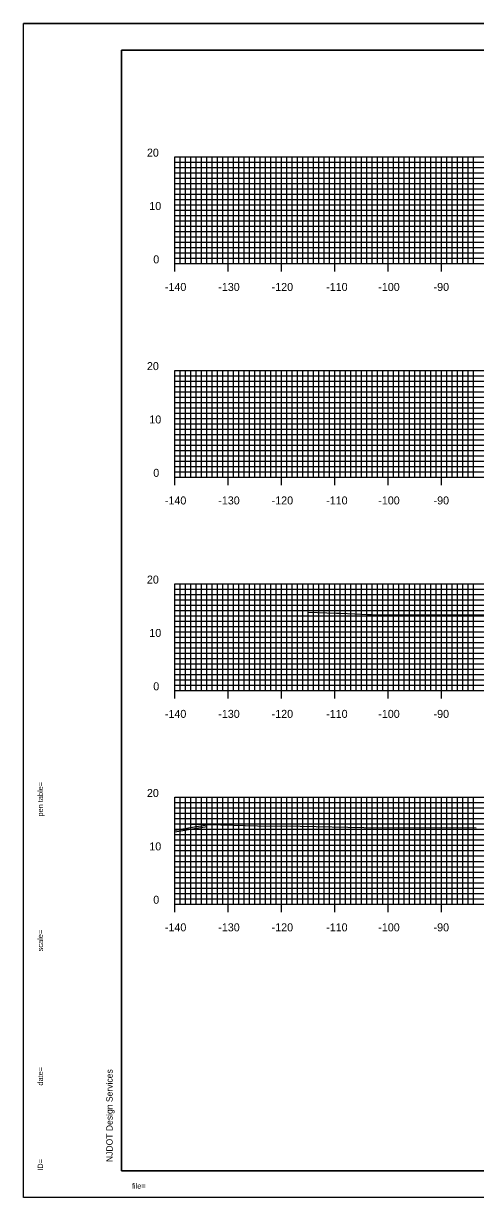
# Model space of a CAD drawing. Extents: x 40011 to 50684, y 49949 to 72236.
# Drawn here: x 41034.8 to 41119.6, y 71746 to 71966 of the extents above; entities that cross this region are included whole.
import ezdxf

# ---------------------------------------------------------------- set-up
doc = ezdxf.new("R2010")
doc.units = 0
for name, color, linetype in [('1', 7, 'Continuous'), ('41', 7, 'Continuous'), ('51', 7, 'Continuous'), ('52', 7, 'Continuous'), ('53', 7, 'Continuous'), ('54', 7, 'Continuous'), ('55', 7, 'Continuous'), ('57', 7, 'Continuous'), ('58', 7, 'Continuous'), ('59', 7, 'Continuous')]:
    doc.layers.add(name, color=color, linetype=linetype)

msp = doc.modelspace()

# ---------------------------------------------------------------- linework, layer by layer
at = {"layer": '1'}
for p, q in [((41384.22, 71965.98), (41034.83, 71965.98)), ((41053.22, 71960.98), (41053.22, 71750.98)), ((41383.22, 71960.98), (41053.22, 71960.98)), ((41053.22, 71750.98), (41383.22, 71750.98)), ((41384.22, 71745.98), (41034.83, 71745.98))]:
    msp.add_line(p, q, dxfattribs=at)
at = {"layer": '41'}
for points in [[(41034.83, 71965.98), (41384.22, 71965.98), (41384.22, 71745.98), (41034.83, 71745.98)], [(41053.22, 71960.98), (41383.22, 71960.98), (41383.22, 71750.98), (41053.22, 71750.98)]]:
    msp.add_lwpolyline(points, close=True, dxfattribs=at)
at = {"layer": '51'}
for p, q in [((41063.22, 71920.98), (41063.22, 71940.98)), ((41063.22, 71940.98), (41064.72, 71940.98)), ((41063.22, 71930.98), (41064.72, 71930.98)), ((41063.22, 71920.98), (41064.72, 71920.98)), ((41063.22, 71880.98), (41063.22, 71900.98)), ((41063.22, 71900.98), (41064.72, 71900.98)), ((41063.22, 71890.98), (41064.72, 71890.98)), ((41063.22, 71880.98), (41064.72, 71880.98)), ((41063.22, 71840.98), (41063.22, 71860.98)), ((41063.22, 71860.98), (41064.72, 71860.98)), ((41063.22, 71850.98), (41064.72, 71850.98)), ((41063.22, 71840.98), (41064.72, 71840.98)), ((41063.22, 71800.98), (41063.22, 71820.98)), ((41063.22, 71820.98), (41064.72, 71820.98)), ((41063.22, 71810.98), (41064.72, 71810.98)), ((41063.22, 71800.98), (41064.72, 71800.98))]:
    msp.add_line(p, q, dxfattribs=at)
at = {"layer": '52'}
for p, q in [((41063.22, 71920.98), (41343.22, 71920.98)), ((41063.22, 71919.48), (41063.22, 71920.98)), ((41073.22, 71919.48), (41073.22, 71920.98)), ((41083.22, 71919.48), (41083.22, 71920.98)), ((41093.22, 71919.48), (41093.22, 71920.98)), ((41103.22, 71919.48), (41103.22, 71920.98)), ((41113.22, 71919.48), (41113.22, 71920.98)), ((41063.22, 71880.98), (41343.22, 71880.98)), ((41063.22, 71879.48), (41063.22, 71880.98)), ((41073.22, 71879.48), (41073.22, 71880.98)), ((41083.22, 71879.48), (41083.22, 71880.98)), ((41093.22, 71879.48), (41093.22, 71880.98)), ((41103.22, 71879.48), (41103.22, 71880.98)), ((41113.22, 71879.48), (41113.22, 71880.98)), ((41063.22, 71840.98), (41343.22, 71840.98)), ((41063.22, 71839.48), (41063.22, 71840.98)), ((41073.22, 71839.48), (41073.22, 71840.98)), ((41083.22, 71839.48), (41083.22, 71840.98)), ((41093.22, 71839.48), (41093.22, 71840.98)), ((41103.22, 71839.48), (41103.22, 71840.98)), ((41113.22, 71839.48), (41113.22, 71840.98)), ((41063.22, 71800.98), (41343.22, 71800.98)), ((41063.22, 71799.48), (41063.22, 71800.98)), ((41073.22, 71799.48), (41073.22, 71800.98)), ((41083.22, 71799.48), (41083.22, 71800.98)), ((41093.22, 71799.48), (41093.22, 71800.98)), ((41103.22, 71799.48), (41103.22, 71800.98)), ((41113.22, 71799.48), (41113.22, 71800.98))]:
    msp.add_line(p, q, dxfattribs=at)
at = {"layer": '53'}
for p, q in [((41063.22, 71939.98), (41343.22, 71939.98)), ((41063.22, 71938.98), (41343.22, 71938.98)), ((41063.22, 71937.98), (41343.22, 71937.98)), ((41063.22, 71936.98), (41343.22, 71936.98)), ((41063.22, 71935.98), (41343.22, 71935.98)), ((41063.22, 71934.98), (41343.22, 71934.98)), ((41063.22, 71933.98), (41343.22, 71933.98)), ((41063.22, 71932.98), (41343.22, 71932.98)), ((41063.22, 71931.98), (41343.22, 71931.98)), ((41063.22, 71929.98), (41343.22, 71929.98)), ((41063.22, 71928.98), (41343.22, 71928.98)), ((41063.22, 71927.98), (41343.22, 71927.98)), ((41063.22, 71926.98), (41343.22, 71926.98)), ((41063.22, 71925.98), (41343.22, 71925.98)), ((41063.22, 71924.98), (41343.22, 71924.98)), ((41063.22, 71923.98), (41343.22, 71923.98)), ((41063.22, 71922.98), (41343.22, 71922.98)), ((41063.22, 71921.98), (41343.22, 71921.98)), ((41063.22, 71899.98), (41343.22, 71899.98)), ((41063.22, 71898.98), (41343.22, 71898.98)), ((41063.22, 71897.98), (41343.22, 71897.98)), ((41063.22, 71896.98), (41343.22, 71896.98)), ((41063.22, 71895.98), (41343.22, 71895.98)), ((41063.22, 71894.98), (41343.22, 71894.98)), ((41063.22, 71893.98), (41343.22, 71893.98)), ((41063.22, 71892.98), (41343.22, 71892.98)), ((41063.22, 71891.98), (41343.22, 71891.98)), ((41063.22, 71889.98), (41343.22, 71889.98)), ((41063.22, 71888.98), (41343.22, 71888.98)), ((41063.22, 71887.98), (41343.22, 71887.98)), ((41063.22, 71886.98), (41343.22, 71886.98)), ((41063.22, 71885.98), (41343.22, 71885.98)), ((41063.22, 71884.98), (41343.22, 71884.98)), ((41063.22, 71883.98), (41343.22, 71883.98)), ((41063.22, 71882.98), (41343.22, 71882.98)), ((41063.22, 71881.98), (41343.22, 71881.98)), ((41063.22, 71859.98), (41343.22, 71859.98)), ((41063.22, 71858.98), (41343.22, 71858.98)), ((41063.22, 71857.98), (41343.22, 71857.98)), ((41063.22, 71856.98), (41343.22, 71856.98)), ((41063.22, 71855.98), (41343.22, 71855.98)), ((41063.22, 71854.98), (41343.22, 71854.98)), ((41063.22, 71853.98), (41343.22, 71853.98)), ((41063.22, 71852.98), (41343.22, 71852.98)), ((41063.22, 71851.98), (41343.22, 71851.98)), ((41063.22, 71849.98), (41343.22, 71849.98)), ((41063.22, 71848.98), (41343.22, 71848.98)), ((41063.22, 71847.98), (41343.22, 71847.98)), ((41063.22, 71846.98), (41343.22, 71846.98)), ((41063.22, 71845.98), (41343.22, 71845.98)), ((41063.22, 71844.98), (41343.22, 71844.98)), ((41063.22, 71843.98), (41343.22, 71843.98)), ((41063.22, 71842.98), (41343.22, 71842.98)), ((41063.22, 71841.98), (41343.22, 71841.98)), ((41063.22, 71819.98), (41343.22, 71819.98)), ((41063.22, 71818.98), (41343.22, 71818.98)), ((41063.22, 71817.98), (41343.22, 71817.98)), ((41063.22, 71816.98), (41343.22, 71816.98)), ((41063.22, 71815.98), (41343.22, 71815.98)), ((41063.22, 71814.98), (41343.22, 71814.98)), ((41063.22, 71813.98), (41343.22, 71813.98)), ((41063.22, 71812.98), (41343.22, 71812.98)), ((41063.22, 71811.98), (41343.22, 71811.98)), ((41063.22, 71809.98), (41343.22, 71809.98)), ((41063.22, 71808.98), (41343.22, 71808.98)), ((41063.22, 71807.98), (41343.22, 71807.98)), ((41063.22, 71806.98), (41343.22, 71806.98)), ((41063.22, 71805.98), (41343.22, 71805.98)), ((41063.22, 71804.98), (41343.22, 71804.98)), ((41063.22, 71803.98), (41343.22, 71803.98)), ((41063.22, 71802.98), (41343.22, 71802.98)), ((41063.22, 71801.98), (41343.22, 71801.98))]:
    msp.add_line(p, q, dxfattribs=at)
at = {"layer": '54'}
for p, q in [((41064.22, 71920.98), (41064.22, 71940.98)), ((41065.22, 71920.98), (41065.22, 71940.98)), ((41066.22, 71920.98), (41066.22, 71940.98)), ((41067.22, 71920.98), (41067.22, 71940.98)), ((41068.22, 71920.98), (41068.22, 71940.98)), ((41069.22, 71920.98), (41069.22, 71940.98)), ((41070.22, 71920.98), (41070.22, 71940.98)), ((41071.22, 71920.98), (41071.22, 71940.98)), ((41072.22, 71920.98), (41072.22, 71940.98)), ((41074.22, 71920.98), (41074.22, 71940.98)), ((41075.22, 71920.98), (41075.22, 71940.98)), ((41076.22, 71920.98), (41076.22, 71940.98)), ((41077.22, 71920.98), (41077.22, 71940.98)), ((41078.22, 71920.98), (41078.22, 71940.98)), ((41079.22, 71920.98), (41079.22, 71940.98)), ((41080.22, 71920.98), (41080.22, 71940.98)), ((41081.22, 71920.98), (41081.22, 71940.98)), ((41082.22, 71920.98), (41082.22, 71940.98)), ((41084.22, 71920.98), (41084.22, 71940.98)), ((41085.22, 71920.98), (41085.22, 71940.98)), ((41086.22, 71920.98), (41086.22, 71940.98)), ((41087.22, 71920.98), (41087.22, 71940.98)), ((41088.22, 71920.98), (41088.22, 71940.98)), ((41089.22, 71920.98), (41089.22, 71940.98)), ((41090.22, 71920.98), (41090.22, 71940.98)), ((41091.22, 71920.98), (41091.22, 71940.98)), ((41092.22, 71920.98), (41092.22, 71940.98)), ((41094.22, 71920.98), (41094.22, 71940.98)), ((41095.22, 71920.98), (41095.22, 71940.98)), ((41096.22, 71920.98), (41096.22, 71940.98)), ((41097.22, 71920.98), (41097.22, 71940.98)), ((41098.22, 71920.98), (41098.22, 71940.98)), ((41099.22, 71920.98), (41099.22, 71940.98)), ((41100.22, 71920.98), (41100.22, 71940.98)), ((41101.22, 71920.98), (41101.22, 71940.98)), ((41102.22, 71920.98), (41102.22, 71940.98)), ((41104.22, 71920.98), (41104.22, 71940.98)), ((41105.22, 71920.98), (41105.22, 71940.98)), ((41106.22, 71920.98), (41106.22, 71940.98)), ((41107.22, 71920.98), (41107.22, 71940.98)), ((41108.22, 71920.98), (41108.22, 71940.98)), ((41109.22, 71920.98), (41109.22, 71940.98)), ((41110.22, 71920.98), (41110.22, 71940.98)), ((41111.22, 71920.98), (41111.22, 71940.98)), ((41112.22, 71920.98), (41112.22, 71940.98)), ((41114.22, 71920.98), (41114.22, 71940.98)), ((41115.22, 71920.98), (41115.22, 71940.98)), ((41116.22, 71920.98), (41116.22, 71940.98)), ((41117.22, 71920.98), (41117.22, 71940.98)), ((41118.22, 71920.98), (41118.22, 71940.98)), ((41119.22, 71920.98), (41119.22, 71940.98)), ((41064.22, 71880.98), (41064.22, 71900.98)), ((41065.22, 71880.98), (41065.22, 71900.98)), ((41066.22, 71880.98), (41066.22, 71900.98)), ((41067.22, 71880.98), (41067.22, 71900.98)), ((41068.22, 71880.98), (41068.22, 71900.98)), ((41069.22, 71880.98), (41069.22, 71900.98)), ((41070.22, 71880.98), (41070.22, 71900.98)), ((41071.22, 71880.98), (41071.22, 71900.98)), ((41072.22, 71880.98), (41072.22, 71900.98)), ((41074.22, 71880.98), (41074.22, 71900.98)), ((41075.22, 71880.98), (41075.22, 71900.98)), ((41076.22, 71880.98), (41076.22, 71900.98)), ((41077.22, 71880.98), (41077.22, 71900.98)), ((41078.22, 71880.98), (41078.22, 71900.98)), ((41079.22, 71880.98), (41079.22, 71900.98)), ((41080.22, 71880.98), (41080.22, 71900.98)), ((41081.22, 71880.98), (41081.22, 71900.98)), ((41082.22, 71880.98), (41082.22, 71900.98)), ((41084.22, 71880.98), (41084.22, 71900.98)), ((41085.22, 71880.98), (41085.22, 71900.98)), ((41086.22, 71880.98), (41086.22, 71900.98)), ((41087.22, 71880.98), (41087.22, 71900.98)), ((41088.22, 71880.98), (41088.22, 71900.98)), ((41089.22, 71880.98), (41089.22, 71900.98)), ((41090.22, 71880.98), (41090.22, 71900.98)), ((41091.22, 71880.98), (41091.22, 71900.98)), ((41092.22, 71880.98), (41092.22, 71900.98)), ((41094.22, 71880.98), (41094.22, 71900.98)), ((41095.22, 71880.98), (41095.22, 71900.98)), ((41096.22, 71880.98), (41096.22, 71900.98)), ((41097.22, 71880.98), (41097.22, 71900.98)), ((41098.22, 71880.98), (41098.22, 71900.98)), ((41099.22, 71880.98), (41099.22, 71900.98)), ((41100.22, 71880.98), (41100.22, 71900.98)), ((41101.22, 71880.98), (41101.22, 71900.98)), ((41102.22, 71880.98), (41102.22, 71900.98)), ((41104.22, 71880.98), (41104.22, 71900.98)), ((41105.22, 71880.98), (41105.22, 71900.98)), ((41106.22, 71880.98), (41106.22, 71900.98)), ((41107.22, 71880.98), (41107.22, 71900.98)), ((41108.22, 71880.98), (41108.22, 71900.98)), ((41109.22, 71880.98), (41109.22, 71900.98)), ((41110.22, 71880.98), (41110.22, 71900.98)), ((41111.22, 71880.98), (41111.22, 71900.98)), ((41112.22, 71880.98), (41112.22, 71900.98)), ((41114.22, 71880.98), (41114.22, 71900.98)), ((41115.22, 71880.98), (41115.22, 71900.98)), ((41116.22, 71880.98), (41116.22, 71900.98)), ((41117.22, 71880.98), (41117.22, 71900.98)), ((41118.22, 71880.98), (41118.22, 71900.98)), ((41119.22, 71880.98), (41119.22, 71900.98)), ((41064.22, 71840.98), (41064.22, 71860.98)), ((41065.22, 71840.98), (41065.22, 71860.98)), ((41066.22, 71840.98), (41066.22, 71860.98)), ((41067.22, 71840.98), (41067.22, 71860.98)), ((41068.22, 71840.98), (41068.22, 71860.98)), ((41069.22, 71840.98), (41069.22, 71860.98)), ((41070.22, 71840.98), (41070.22, 71860.98)), ((41071.22, 71840.98), (41071.22, 71860.98)), ((41072.22, 71840.98), (41072.22, 71860.98)), ((41074.22, 71840.98), (41074.22, 71860.98)), ((41075.22, 71840.98), (41075.22, 71860.98)), ((41076.22, 71840.98), (41076.22, 71860.98)), ((41077.22, 71840.98), (41077.22, 71860.98)), ((41078.22, 71840.98), (41078.22, 71860.98)), ((41079.22, 71840.98), (41079.22, 71860.98)), ((41080.22, 71840.98), (41080.22, 71860.98)), ((41081.22, 71840.98), (41081.22, 71860.98)), ((41082.22, 71840.98), (41082.22, 71860.98)), ((41084.22, 71840.98), (41084.22, 71860.98)), ((41085.22, 71840.98), (41085.22, 71860.98)), ((41086.22, 71840.98), (41086.22, 71860.98)), ((41087.22, 71840.98), (41087.22, 71860.98)), ((41088.22, 71840.98), (41088.22, 71860.98)), ((41089.22, 71840.98), (41089.22, 71860.98)), ((41090.22, 71840.98), (41090.22, 71860.98)), ((41091.22, 71840.98), (41091.22, 71860.98)), ((41092.22, 71840.98), (41092.22, 71860.98)), ((41094.22, 71840.98), (41094.22, 71860.98)), ((41095.22, 71840.98), (41095.22, 71860.98)), ((41096.22, 71840.98), (41096.22, 71860.98)), ((41097.22, 71840.98), (41097.22, 71860.98)), ((41098.22, 71840.98), (41098.22, 71860.98)), ((41099.22, 71840.98), (41099.22, 71860.98)), ((41100.22, 71840.98), (41100.22, 71860.98)), ((41101.22, 71840.98), (41101.22, 71860.98)), ((41102.22, 71840.98), (41102.22, 71860.98)), ((41104.22, 71840.98), (41104.22, 71860.98)), ((41105.22, 71840.98), (41105.22, 71860.98)), ((41106.22, 71840.98), (41106.22, 71860.98)), ((41107.22, 71840.98), (41107.22, 71860.98)), ((41108.22, 71840.98), (41108.22, 71860.98)), ((41109.22, 71840.98), (41109.22, 71860.98)), ((41110.22, 71840.98), (41110.22, 71860.98)), ((41111.22, 71840.98), (41111.22, 71860.98)), ((41112.22, 71840.98), (41112.22, 71860.98)), ((41114.22, 71840.98), (41114.22, 71860.98)), ((41115.22, 71840.98), (41115.22, 71860.98)), ((41116.22, 71840.98), (41116.22, 71860.98)), ((41117.22, 71840.98), (41117.22, 71860.98)), ((41118.22, 71840.98), (41118.22, 71860.98)), ((41119.22, 71840.98), (41119.22, 71860.98)), ((41064.22, 71800.98), (41064.22, 71820.98)), ((41065.22, 71800.98), (41065.22, 71820.98)), ((41066.22, 71800.98), (41066.22, 71820.98)), ((41067.22, 71800.98), (41067.22, 71820.98)), ((41068.22, 71800.98), (41068.22, 71820.98)), ((41069.22, 71800.98), (41069.22, 71820.98)), ((41070.22, 71800.98), (41070.22, 71820.98)), ((41071.22, 71800.98), (41071.22, 71820.98)), ((41072.22, 71800.98), (41072.22, 71820.98)), ((41074.22, 71800.98), (41074.22, 71820.98)), ((41075.22, 71800.98), (41075.22, 71820.98)), ((41076.22, 71800.98), (41076.22, 71820.98)), ((41077.22, 71800.98), (41077.22, 71820.98)), ((41078.22, 71800.98), (41078.22, 71820.98)), ((41079.22, 71800.98), (41079.22, 71820.98)), ((41080.22, 71800.98), (41080.22, 71820.98)), ((41081.22, 71800.98), (41081.22, 71820.98)), ((41082.22, 71800.98), (41082.22, 71820.98)), ((41084.22, 71800.98), (41084.22, 71820.98)), ((41085.22, 71800.98), (41085.22, 71820.98)), ((41086.22, 71800.98), (41086.22, 71820.98)), ((41087.22, 71800.98), (41087.22, 71820.98)), ((41088.22, 71800.98), (41088.22, 71820.98)), ((41089.22, 71800.98), (41089.22, 71820.98)), ((41090.22, 71800.98), (41090.22, 71820.98)), ((41091.22, 71800.98), (41091.22, 71820.98)), ((41092.22, 71800.98), (41092.22, 71820.98)), ((41094.22, 71800.98), (41094.22, 71820.98)), ((41095.22, 71800.98), (41095.22, 71820.98)), ((41096.22, 71800.98), (41096.22, 71820.98)), ((41097.22, 71800.98), (41097.22, 71820.98)), ((41098.22, 71800.98), (41098.22, 71820.98)), ((41099.22, 71800.98), (41099.22, 71820.98)), ((41100.22, 71800.98), (41100.22, 71820.98)), ((41101.22, 71800.98), (41101.22, 71820.98)), ((41102.22, 71800.98), (41102.22, 71820.98)), ((41104.22, 71800.98), (41104.22, 71820.98)), ((41105.22, 71800.98), (41105.22, 71820.98)), ((41106.22, 71800.98), (41106.22, 71820.98)), ((41107.22, 71800.98), (41107.22, 71820.98)), ((41108.22, 71800.98), (41108.22, 71820.98)), ((41109.22, 71800.98), (41109.22, 71820.98)), ((41110.22, 71800.98), (41110.22, 71820.98)), ((41111.22, 71800.98), (41111.22, 71820.98)), ((41112.22, 71800.98), (41112.22, 71820.98)), ((41114.22, 71800.98), (41114.22, 71820.98)), ((41115.22, 71800.98), (41115.22, 71820.98)), ((41116.22, 71800.98), (41116.22, 71820.98)), ((41117.22, 71800.98), (41117.22, 71820.98)), ((41118.22, 71800.98), (41118.22, 71820.98)), ((41119.22, 71800.98), (41119.22, 71820.98))]:
    msp.add_line(p, q, dxfattribs=at)
at = {"layer": '55'}
for p, q in [((41063.22, 71940.98), (41343.22, 71940.98)), ((41063.22, 71920.98), (41063.22, 71940.98)), ((41073.22, 71920.98), (41073.22, 71940.98)), ((41083.22, 71920.98), (41083.22, 71940.98)), ((41093.22, 71920.98), (41093.22, 71940.98)), ((41103.22, 71920.98), (41103.22, 71940.98)), ((41113.22, 71920.98), (41113.22, 71940.98)), ((41063.22, 71930.98), (41343.22, 71930.98)), ((41063.22, 71920.98), (41343.22, 71920.98)), ((41063.22, 71900.98), (41343.22, 71900.98)), ((41063.22, 71880.98), (41063.22, 71900.98)), ((41073.22, 71880.98), (41073.22, 71900.98)), ((41083.22, 71880.98), (41083.22, 71900.98)), ((41093.22, 71880.98), (41093.22, 71900.98)), ((41103.22, 71880.98), (41103.22, 71900.98)), ((41113.22, 71880.98), (41113.22, 71900.98)), ((41063.22, 71890.98), (41343.22, 71890.98)), ((41063.22, 71880.98), (41343.22, 71880.98)), ((41063.22, 71860.98), (41343.22, 71860.98)), ((41063.22, 71840.98), (41063.22, 71860.98)), ((41073.22, 71840.98), (41073.22, 71860.98)), ((41083.22, 71840.98), (41083.22, 71860.98)), ((41093.22, 71840.98), (41093.22, 71860.98)), ((41103.22, 71840.98), (41103.22, 71860.98)), ((41113.22, 71840.98), (41113.22, 71860.98)), ((41063.22, 71850.98), (41343.22, 71850.98)), ((41063.22, 71840.98), (41343.22, 71840.98)), ((41063.22, 71820.98), (41343.22, 71820.98)), ((41063.22, 71800.98), (41063.22, 71820.98)), ((41073.22, 71800.98), (41073.22, 71820.98)), ((41083.22, 71800.98), (41083.22, 71820.98)), ((41093.22, 71800.98), (41093.22, 71820.98)), ((41103.22, 71800.98), (41103.22, 71820.98)), ((41113.22, 71800.98), (41113.22, 71820.98)), ((41063.22, 71810.98), (41343.22, 71810.98)), ((41063.22, 71800.98), (41343.22, 71800.98))]:
    msp.add_line(p, q, dxfattribs=at)
at = {"layer": '57'}
for points in [[(41088.13, 71855.64), (41093.55, 71855.49), (41094.15, 71855.48), (41096.94, 71855.34), (41098.28, 71855.3), (41099.32, 71855.25), (41100.01, 71855.21), (41100.4, 71855.18), (41112.28, 71855.2), (41122.21, 71855.17)], [(41063.22, 71815.99), (41071.81, 71815.79), (41078.72, 71815.62), (41086.72, 71815.55), (41098.66, 71815.35), (41119.71, 71815.24)]]:
    msp.add_lwpolyline(points, dxfattribs=at)
at = {"layer": '58'}
msp.add_lwpolyline([(41063.22, 71814.48), (41065.1, 71814.8), (41065.78, 71814.92), (41067.28, 71815.18), (41069.27, 71815.52)], dxfattribs=at)
at = {"layer": '59'}
msp.add_lwpolyline([(41063.22, 71814.81), (41063.27, 71814.82), (41065.1, 71815.13), (41065.78, 71815.25), (41067.28, 71815.51), (41069.27, 71815.85)], dxfattribs=at)

# ---------------------------------------------------------------- texts
at = {"layer": '1'}
for s, height, rotation, p in [('...................pentable..................', 0.0144, 90, (41038.49, 71825.34)), ('pen table=', 1, 90, (41038.49, 71817.37)), ('......scale......', 0.0144, 90, (41038.49, 71797.01)), ('scale=', 1, 90, (41038.49, 71792.12)), ('.......time......', 0.0144, 90, (41038.49, 71771.34)), ('date=', 1, 90, (41038.49, 71766.96)), ('NJDOT Design Services', 1.2, 90, (41051.55, 71752.63)), ('ID=', 1, 90, (41038.49, 71750.99)), ('............who............', 0.0144, 90, (41038.49, 71753.65)), ('file=', 1, 360, (41055.16, 71747.65)), ('...................bob..................', 0.0144, 360, (41058.49, 71747.65))]:
    msp.add_text(s, height=height, rotation=rotation, dxfattribs=at).set_placement(p)
at = {"layer": '51'}
for s, height, p in [('20', 1.5, (41057.98, 71941.03)), ('10', 1.5, (41058.43, 71931.03)), ('0', 1.5, (41059.17, 71921.03)), ('-', 0.0001, (41063.22, 71920.98)), ('20', 1.5, (41057.98, 71901.03)), ('10', 1.5, (41058.43, 71891.03)), ('0', 1.5, (41059.17, 71881.03)), ('-', 0.0001, (41063.22, 71880.98)), ('20', 1.5, (41057.98, 71861.03)), ('10', 1.5, (41058.43, 71851.03)), ('0', 1.5, (41059.17, 71841.03)), ('-', 0.0001, (41063.22, 71840.98)), ('20', 1.5, (41057.98, 71821.03)), ('10', 1.5, (41058.43, 71811.03)), ('0', 1.5, (41059.17, 71801.03)), ('-', 0.0001, (41063.22, 71800.98))]:
    msp.add_text(s, height=height, dxfattribs=at).set_placement(p)
at = {"layer": '52'}
for s, p in [('-140', (41061.35, 71915.86)), ('-130', (41071.36, 71915.86)), ('-120', (41081.37, 71915.86)), ('-110', (41091.59, 71915.86)), ('-100', (41101.36, 71915.86)), ('-90', (41111.73, 71915.86)), ('-140', (41061.35, 71875.86)), ('-130', (41071.36, 71875.86)), ('-120', (41081.37, 71875.86)), ('-110', (41091.59, 71875.86)), ('-100', (41101.36, 71875.86)), ('-90', (41111.73, 71875.86)), ('-140', (41061.35, 71835.86)), ('-130', (41071.36, 71835.86)), ('-120', (41081.37, 71835.86)), ('-110', (41091.59, 71835.86)), ('-100', (41101.36, 71835.86)), ('-90', (41111.73, 71835.86)), ('-140', (41061.35, 71795.86)), ('-130', (41071.36, 71795.86)), ('-120', (41081.37, 71795.86)), ('-110', (41091.59, 71795.86)), ('-100', (41101.36, 71795.86)), ('-90', (41111.73, 71795.86))]:
    msp.add_text(s, height=1.5, dxfattribs=at).set_placement(p)

doc.saveas('drawing.dxf')
